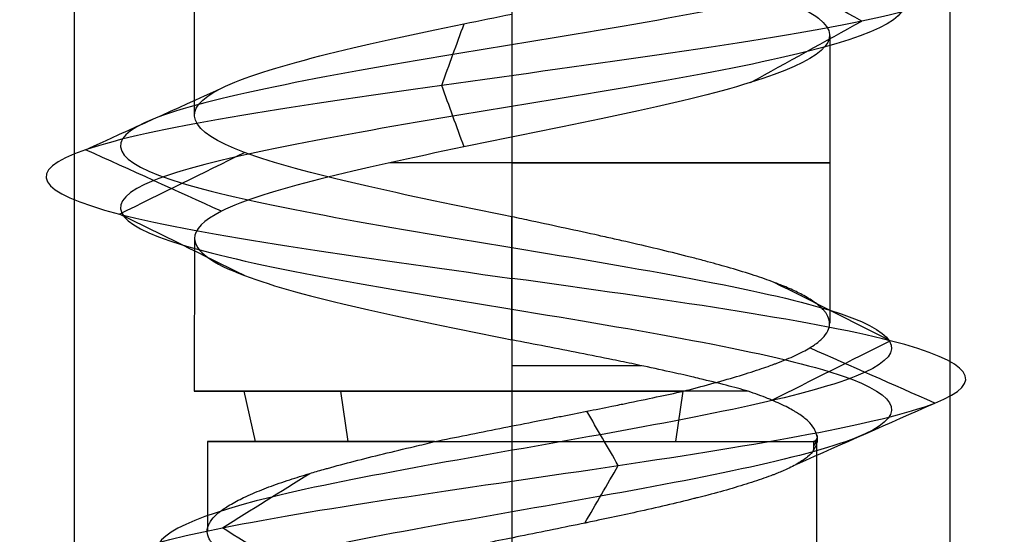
# Model space of a CAD drawing. Header units: millimetres. Extents: x -206 to 214, y -182 to 189.
# Tile 632 of 656: x 177.38 to 183, y 90.55 to 93.49. Entities that reach past the tile are written whole.
import ezdxf

# ---------------------------------------------------------------- set-up
doc = ezdxf.new("R2010")
doc.units = ezdxf.units.MM
doc.layers.add('Default', color=7, linetype='Continuous', true_color=0x000000)

msp = doc.modelspace()

# ---------------------------------------------------------------- linework, layer by layer
at = {"layer": 'Default', "color": 9, "true_color": 0xbebcba}
for p, q in [((178.3728, 94.5571, 824.5033), (178.3728, 92.9417, 824.5033)), ((182.0046, 93.3965, 824.5033), (182.0046, 91.7537, 824.5033)), ((180.1887, 92.8161, 822.6874), (180.1887, 91.3651, 822.6874)), ((178.3754, 92.2377, 824.5033), (178.3728, 91.3651, 824.5033)), ((178.7232, 91.0767, 825.4388), (178.6581, 91.3651, 825.4804)), ((179.2532, 91.0767, 823.0378), (179.2116, 91.3651, 822.9727)), ((181.1242, 91.0767, 825.9688), (181.1658, 91.3651, 826.0339)), ((178.4501, 91.0767, 824.5033), (178.4501, 90.5675, 824.5033)), ((181.9273, 91.0767, 824.5033), (181.9273, 89.3481, 824.5033))]:
    msp.add_line(p, q, dxfattribs=at)
at = {"layer": 'Default', "color": 9, "true_color": 0xbebcba, "extrusion": (0, 1, 0)}
for centre, radius, start, end in [((-180.1887, 824.5033, 92.6707), 1.8159, 90, 292.5675), ((-180.1887, 824.5033, 91.5117), 1.8159, 90, 113.9941), ((-180.1887, 824.5033, 91.0767), 1.7386, 284.7204, 90), ((-180.1887, 824.5033, 91.0767), 1.7386, 90, 187.7322)]:
    msp.add_arc(centre, radius, start, end, dxfattribs=at)
at = {"layer": 'Default', "color": 9, "true_color": 0xbebcba, "extrusion": (0, -1, 0)}
for start, end in [(90, 180), (180, 302.6267), (42.0449, 90)]:
    msp.add_arc((180.1887, 824.5033, -91.3651), 1.8159, start, end, dxfattribs=at)
at = {"layer": 'Default', "color": 9, "true_color": 0xbebcba}
for points, degree in [([(180.1887, 130.4364, 822.2637), (179.4445, 130.3138, 822.2637), (177.9689, 130.0686, 823.064), (177.774, 129.7008, 825.5906), (179.7911, 129.333, 827.1191), (182.1693, 128.9653, 826.2586), (182.7382, 128.5975, 823.7925), (180.9759, 128.2297, 821.9767), (178.4944, 127.8619, 822.4702), (177.5614, 127.4941, 824.8223), (179.0301, 127.1263, 826.8828), (181.5578, 126.7586, 826.7682), (182.834, 126.3908, 824.5832), (181.6921, 126.023, 822.3253), (179.1759, 125.6552, 822.0582), (177.5855, 125.2874, 824.0263), (178.3747, 124.9196, 826.4303), (180.822, 124.5519, 827.0729), (182.6904, 124.1841, 825.3666), (182.272, 123.8163, 822.8711), (179.9492, 123.4485, 821.8676), (177.8453, 123.0807, 823.2734), (177.8835, 122.7129, 825.8034), (180.0289, 122.3451, 827.145), (182.3203, 121.9774, 826.0718), (182.6632, 121.6096, 823.5648), (180.7441, 121.2418, 821.9157), (178.3173, 120.874, 822.6319), (177.6011, 120.5062, 825.0588), (179.2502, 120.1384, 826.9779), (181.7572, 119.7707, 826.635), (182.8304, 119.4029, 824.3435), (181.4888, 119.0351, 822.1981), (178.9588, 118.6673, 822.1599), (177.553, 118.2995, 824.2638), (178.5565, 117.9317, 826.5866), (181.052, 117.5639, 827.0051), (182.7583, 117.1962, 825.1367), (182.1157, 116.8284, 822.6893), (179.7116, 116.4606, 821.9001), (177.7436, 116.0928, 823.4905), (178.0106, 115.725, 826.0067), (180.2686, 115.3572, 827.1486), (182.4535, 114.9895, 825.8725), (182.5681, 114.6217, 823.3447), (180.5077, 114.2539, 821.8761), (178.1556, 113.8861, 822.809), (177.662, 113.5183, 825.2907), (179.478, 113.1505, 827.0526), (181.9437, 112.7828, 826.4843), (182.8051, 112.415, 824.1051), (181.2748, 112.0472, 822.0899), (178.7517, 111.6794, 822.2808), (177.5421, 111.3116, 824.5033), (178.7517, 110.9438, 826.7258), (181.2748, 110.576, 826.9167), (182.8051, 110.2083, 824.9015), (181.9437, 109.8405, 822.5224), (179.478, 109.4727, 821.954), (177.662, 109.1049, 823.716), (178.1556, 108.7371, 826.1976), (180.5077, 108.3693, 827.1305), (182.5681, 108.0016, 825.6619), (182.4535, 107.6338, 823.1342), (180.2686, 107.266, 821.858), (178.0106, 106.8982, 822.9999), (177.7436, 106.5304, 825.5161), (179.7116, 106.1626, 827.1065), (182.1157, 105.7949, 826.3173), (182.7583, 105.4271, 823.8699), (181.052, 105.0593, 822.0015), (178.5565, 104.6915, 822.42), (177.553, 104.3237, 824.7428), (178.9588, 103.9559, 826.8467), (181.4888, 103.5881, 826.8085), (182.8304, 103.2204, 824.6631), (181.7572, 102.8526, 822.3717), (179.2502, 102.4848, 822.0288), (177.6011, 102.117, 823.9478), (178.3173, 101.7492, 826.3747), (180.7441, 101.3814, 827.0909), (182.6632, 101.0137, 825.4418), (182.3203, 100.6459, 822.9348), (180.0289, 100.2781, 821.8616), (177.8835, 99.9103, 823.2032), (177.8453, 99.5425, 825.7332), (179.9492, 99.1747, 827.139), (182.272, 98.807, 826.1355), (182.6904, 98.4392, 823.64), (180.822, 98.0714, 821.9337), (178.3747, 97.7036, 822.5763), (177.5855, 97.3358, 824.9804), (179.1759, 96.968, 826.9484), (181.6921, 96.6002, 826.6814), (182.834, 96.2325, 824.4234), (181.5578, 95.8647, 822.2385), (179.0301, 95.4969, 822.1239), (177.5614, 95.1291, 824.1843), (178.4944, 94.7613, 826.5364), (180.9759, 94.3935, 827.0299), (182.7382, 94.0258, 825.2141), (182.1693, 93.658, 822.748), (179.7911, 93.2902, 821.8875), (177.774, 92.9224, 823.416), (177.9689, 92.5546, 825.9426), (179.4445, 92.3094, 826.743), (180.1887, 92.1868, 826.743)], 3), ([(180.1887, 130.2598, 821.8374), (179.3028, 130.1373, 821.8374), (177.5464, 129.8921, 822.7901), (177.3145, 129.5243, 825.7975), (179.7155, 129.1565, 827.617), (182.5462, 128.7887, 826.5926), (183.2234, 128.4209, 823.6572), (181.1258, 128.0531, 821.4958), (178.1719, 127.6854, 822.0833), (177.0614, 127.3176, 824.883), (178.8096, 126.9498, 827.3356), (181.8184, 126.582, 827.1992), (183.3374, 126.2142, 824.5984), (181.9782, 125.8464, 821.9108), (178.9832, 125.4787, 821.5929), (177.0901, 125.1109, 823.9355), (178.0295, 124.7431, 826.7971), (180.9426, 124.3753, 827.562), (183.1666, 124.0075, 825.5309), (182.6685, 123.6397, 822.5605), (179.9036, 123.2719, 821.366), (177.3993, 122.9042, 823.0393), (177.4448, 122.5364, 826.0509), (179.9985, 122.1686, 827.6477), (182.726, 121.8008, 826.3703), (183.1342, 121.433, 823.3862), (180.8498, 121.0652, 821.4233), (177.9612, 120.6975, 822.2758), (177.1087, 120.3297, 825.1645), (179.0716, 119.9619, 827.4488), (182.0557, 119.5941, 827.0406), (183.3331, 119.2263, 824.3131), (181.7362, 118.8585, 821.7594), (178.7247, 118.4908, 821.7139), (177.0514, 118.123, 824.2182), (178.2459, 117.7552, 826.9831), (181.2163, 117.3874, 827.4812), (183.2473, 117.0196, 825.2572), (182.4825, 116.6518, 822.3441), (179.6208, 116.284, 821.4047), (177.2783, 115.9163, 823.2978), (177.5961, 115.5485, 826.2928), (180.2838, 115.1807, 827.6521), (182.8846, 114.8129, 826.133), (183.021, 114.4451, 823.1243), (180.5684, 114.0773, 821.3761), (177.7687, 113.7096, 822.4865), (177.1811, 113.3418, 825.4405), (179.3428, 112.974, 827.5378), (182.2776, 112.6062, 826.8613), (183.303, 112.2384, 824.0293), (181.4816, 111.8706, 821.6306), (178.4783, 111.5029, 821.8579), (177.0385, 111.1351, 824.5033), (178.4783, 110.7673, 827.1487), (181.4816, 110.3995, 827.376), (183.303, 110.0317, 824.9773), (182.2776, 109.6639, 822.1454), (179.3428, 109.2961, 821.4688), (177.1811, 108.9284, 823.5661), (177.7687, 108.5606, 826.5201), (180.5684, 108.1928, 827.6305), (183.021, 107.825, 825.8824), (182.8846, 107.4572, 822.8736), (180.2838, 107.0894, 821.3546), (177.5961, 106.7217, 822.7138), (177.2783, 106.3539, 825.7088), (179.6208, 105.9861, 827.6019), (182.4825, 105.6183, 826.6625), (183.2473, 105.2505, 823.7494), (181.2163, 104.8827, 821.5254), (178.2459, 104.5149, 822.0235), (177.0514, 104.1472, 824.7884), (178.7247, 103.7794, 827.2927), (181.7362, 103.4116, 827.2472), (183.3331, 103.0438, 824.6935), (182.0557, 102.676, 821.966), (179.0716, 102.3082, 821.5578), (177.1087, 101.9405, 823.8421), (177.9612, 101.5727, 826.7308), (180.8498, 101.2049, 827.5833), (183.1342, 100.8371, 825.6204), (182.726, 100.4693, 822.6363), (179.9985, 100.1015, 821.3589), (177.4448, 99.7338, 822.9558), (177.3993, 99.366, 825.9673), (179.9036, 98.9982, 827.6406), (182.6685, 98.6304, 826.4461), (183.1666, 98.2626, 823.4757), (180.9426, 97.8948, 821.4447), (178.0295, 97.527, 822.2095), (177.0901, 97.1593, 825.0711), (178.9832, 96.7915, 827.4137), (181.9782, 96.4237, 827.0959), (183.3374, 96.0559, 824.4082), (181.8184, 95.6881, 821.8074), (178.8096, 95.3203, 821.671), (177.0614, 94.9526, 824.1236), (178.1719, 94.5848, 826.9233), (181.1258, 94.217, 827.5108), (183.2234, 93.8492, 825.3494), (182.5462, 93.4814, 822.414), (179.7155, 93.1136, 821.3896), (177.3145, 92.7459, 823.2091), (177.5464, 92.3781, 826.2165), (179.3028, 92.1329, 827.1692), (180.1887, 92.0103, 827.1692)], 3), ([(180.1887, 130.0833, 822.2637), (179.4445, 129.9607, 822.2637), (177.9689, 129.7155, 823.064), (177.774, 129.3477, 825.5906), (179.7911, 128.9799, 827.1191), (182.1693, 128.6122, 826.2585), (182.7381, 128.2444, 823.7925), (180.9759, 127.8766, 821.9767), (178.4944, 127.5088, 822.4702), (177.5614, 127.141, 824.8223), (179.0301, 126.7732, 826.8827), (181.5578, 126.4054, 826.7681), (182.834, 126.0377, 824.5832), (181.6921, 125.6699, 822.3253), (179.1759, 125.3021, 822.0583), (177.5855, 124.9343, 824.0263), (178.3747, 124.5665, 826.4303), (180.822, 124.1987, 827.0729), (182.6904, 123.831, 825.3666), (182.272, 123.4632, 822.8712), (179.9492, 123.0954, 821.8677), (177.8453, 122.7276, 823.2734), (177.8835, 122.3598, 825.8034), (180.0289, 121.992, 827.145), (182.3203, 121.6243, 826.0718), (182.6632, 121.2565, 823.5648), (180.7441, 120.8887, 821.9157), (178.3173, 120.5209, 822.6319), (177.6011, 120.1531, 825.0588), (179.2502, 119.7853, 826.9778), (181.7572, 119.4175, 826.6349), (182.8303, 119.0498, 824.3435), (181.4888, 118.682, 822.1982), (178.9588, 118.3142, 822.1599), (177.553, 117.9464, 824.2638), (178.5565, 117.5786, 826.5866), (181.052, 117.2108, 827.005), (182.7583, 116.8431, 825.1367), (182.1157, 116.4753, 822.6893), (179.7116, 116.1075, 821.9002), (177.7436, 115.7397, 823.4905), (178.0107, 115.3719, 826.0067), (180.2686, 115.0041, 827.1486), (182.4535, 114.6363, 825.8724), (182.5681, 114.2686, 823.3448), (180.5077, 113.9008, 821.8761), (178.1556, 113.533, 822.809), (177.662, 113.1652, 825.2906), (179.478, 112.7974, 827.0526), (181.9436, 112.4296, 826.4842), (182.805, 112.0619, 824.1051), (181.2748, 111.6941, 822.09), (178.7518, 111.3263, 822.2809), (177.5422, 110.9585, 824.5033), (178.7518, 110.5907, 826.7257), (181.2748, 110.2229, 826.9166), (182.805, 109.8552, 824.9015), (181.9436, 109.4874, 822.5224), (179.478, 109.1196, 821.954), (177.662, 108.7518, 823.716), (178.1556, 108.384, 826.1976), (180.5077, 108.0162, 827.1305), (182.5681, 107.6484, 825.6619), (182.4535, 107.2807, 823.1342), (180.2686, 106.9129, 821.858), (178.0107, 106.5451, 822.9999), (177.7436, 106.1773, 825.5161), (179.7116, 105.8095, 827.1065), (182.1157, 105.4417, 826.3173), (182.7583, 105.074, 823.87), (181.052, 104.7062, 822.0016), (178.5565, 104.3384, 822.42), (177.553, 103.9706, 824.7428), (178.9588, 103.6028, 826.8467), (181.4888, 103.235, 826.8084), (182.8303, 102.8673, 824.6631), (181.7572, 102.4995, 822.3717), (179.2502, 102.1317, 822.0288), (177.6011, 101.7639, 823.9479), (178.3173, 101.3961, 826.3747), (180.7441, 101.0283, 827.0909), (182.6632, 100.6605, 825.4418), (182.3203, 100.2928, 822.9348), (180.0289, 99.925, 821.8616), (177.8835, 99.5572, 823.2032), (177.8453, 99.1894, 825.7332), (179.9492, 98.8216, 827.1389), (182.272, 98.4538, 826.1355), (182.6904, 98.0861, 823.64), (180.822, 97.7183, 821.9337), (178.3747, 97.3505, 822.5763), (177.5855, 96.9827, 824.9803), (179.1759, 96.6149, 826.9484), (181.6921, 96.2471, 826.6813), (182.834, 95.8794, 824.4234), (181.5578, 95.5116, 822.2385), (179.0301, 95.1438, 822.1239), (177.5614, 94.776, 824.1843), (178.4944, 94.4082, 826.5364), (180.9759, 94.0404, 827.0299), (182.7381, 93.6726, 825.2141), (182.1693, 93.3049, 822.7481), (179.7911, 92.9371, 821.8875), (177.774, 92.5693, 823.416), (177.9689, 92.2015, 825.9426), (179.4445, 91.9563, 826.7429), (180.1887, 91.8337, 826.7429)], 3), ([(180.1887, 93.9764, 826.3192), (180.1887, 93.1694, 826.3192), (180.1887, 92.3624, 826.3192)], 2), ([(182.1873, 93.4814, 822.7325), (181.9751, 93.5987, 822.9205), (181.7628, 93.7159, 823.1086), (181.5506, 93.8332, 823.2966)], 3), ([(179.7871, 93.1136, 821.8636), (179.8298, 93.2309, 822.144), (179.8724, 93.3482, 822.4243), (179.9151, 93.4655, 822.7047)], 3), ([(181.5505, 93.1296, 823.2967), (181.7628, 93.2469, 823.1086), (181.975, 93.3641, 822.9206), (182.1873, 93.4814, 822.7325)], 3), ([(177.7533, 92.7459, 823.4071), (178.012, 92.8632, 823.5235), (178.2707, 92.9805, 823.64), (178.5295, 93.0978, 823.7565)], 3), ([(179.9151, 92.7617, 822.7048), (179.8724, 92.879, 822.4244), (179.8298, 92.9963, 822.144), (179.7871, 93.1136, 821.8636)], 3), ([(178.5295, 92.3939, 823.7565), (178.2708, 92.5112, 823.64), (178.012, 92.6285, 823.5236), (177.7533, 92.7459, 823.4071)], 3), ([(177.9469, 92.3781, 825.9535), (178.1851, 92.4954, 825.7994), (178.4233, 92.6127, 825.6453), (178.6615, 92.7301, 825.4912)], 3), ([(178.6615, 92.0261, 825.4912), (178.4233, 92.1434, 825.6453), (178.1851, 92.2607, 825.7994), (177.9469, 92.3781, 825.9535)], 3), ([(180.1887, 92.0103, 827.1692), (180.1887, 92.1863, 826.7442), (180.1887, 92.3624, 826.3192)], 2), ([(180.1887, 87.374, 826.5999), (179.5131, 87.4929, 826.6145), (178.1395, 87.7306, 825.9399), (177.7924, 88.0873, 823.6125), (179.5491, 88.4439, 821.9766), (181.9384, 88.8005, 822.5027), (182.8801, 89.1572, 824.8132), (181.4862, 89.5138, 826.9396), (178.897, 89.8704, 827.0005), (177.3487, 90.2271, 824.8651), (178.2441, 90.5837, 822.3331), (180.8814, 90.9404, 821.6205), (183.0044, 91.297, 823.4173), (182.7203, 91.6536, 826.2331), (181.0477, 91.8914, 827.1546), (180.1887, 92.0103, 827.1692)], 3), ([(180.1887, 91.6582, 826.3192), (180.1887, 91.8342, 826.7442), (180.1887, 92.0103, 827.1692)], 2), ([(182.3495, 91.6536, 825.9941), (182.128, 91.7649, 825.8413), (181.9066, 91.8762, 825.6885), (181.6852, 91.9875, 825.5357)], 3), ([(180.1887, 91.6582, 826.3192), (180.1887, 91.5117, 826.3192), (180.1887, 91.3651, 826.3192)], 2), ([(181.6727, 91.3135, 825.5271), (181.8983, 91.4269, 825.6828), (182.1239, 91.5403, 825.8385), (182.3495, 91.6536, 825.9941)], 3), ([(182.6032, 91.297, 823.5871), (182.3653, 91.4022, 823.6774), (182.1273, 91.5075, 823.7676), (181.8894, 91.6127, 823.8579)], 3), ([(181.8186, 90.95, 823.8847), (182.0801, 91.0657, 823.7855), (182.3417, 91.1813, 823.6863), (182.6032, 91.297, 823.5871)], 3), ([(180.7957, 90.9404, 822.0388), (180.7358, 91.044, 822.282), (180.6758, 91.1476, 822.5252), (180.6159, 91.2512, 822.7684)], 3), ([(181.9115, 91.0289, 824.2694), (181.9332, 91.0583, 824.4062), (181.9388, 91.0877, 824.5462), (181.9286, 91.1172, 824.6857)], 3), ([(180.1887, 91.0767, 826.2419), (180.1887, 90.5175, 826.2419), (180.1887, 89.9583, 826.2419)], 2), ([(181.9325, 91.097, 824.4767), (181.9296, 91.0822, 824.4072), (181.9226, 91.0675, 824.3379), (181.9115, 91.0528, 824.2694)], 3), ([(181.9115, 91.0767, 824.2694), (181.9115, 91.0608, 824.2694), (181.9115, 91.0448, 824.2694), (181.9115, 91.0289, 824.2694)], 3), ([(181.9325, 91.097, 824.4767), (181.9325, 91.089, 824.4767), (181.9325, 91.081, 824.4767), (181.9325, 91.073, 824.4767)], 3), ([(180.6048, 90.6105, 822.8132), (180.6685, 90.7204, 822.5551), (180.7321, 90.8304, 822.2969), (180.7957, 90.9404, 822.0388)], 3), ([(178.5344, 90.5837, 822.6364), (178.7008, 90.6875, 822.8242), (178.8672, 90.7913, 823.012), (179.0336, 90.8951, 823.1998)], 3), ([(179.0346, 90.2717, 823.201), (178.8679, 90.3757, 823.0128), (178.7011, 90.4797, 822.8246), (178.5344, 90.5837, 822.6364)], 3)]:
    msp.add_open_spline(points, degree=degree, dxfattribs=at)
at = {"layer": 'Default'}
for points in [[(177.6887, 125.5307, 824.5033), (177.6887, 103.0307, 824.5033), (177.6887, 80.5307, 824.5033)], [(180.1887, 125.5307, 827.0033), (180.1887, 103.0307, 827.0033), (180.1887, 80.5307, 827.0033)], [(180.1887, 125.5307, 822.0033), (180.1887, 103.0307, 822.0033), (180.1887, 80.5307, 822.0033)], [(182.6887, 125.5307, 824.5033), (182.6887, 103.0307, 824.5033), (182.6887, 80.5307, 824.5033)]]:
    msp.add_open_spline(points, degree=2, dxfattribs=at)
at = {"layer": 'Default', "color": 9, "true_color": 0xbebcba}
for points, knots in [([(180.1887, 93.9764, 826.3192), (180.3718, 93.9392, 826.3206), (181.1575, 93.7795, 826.211), (182.2546, 93.4971, 825.0806), (181.7936, 93.1293, 823.0809), (179.8656, 92.7616, 822.383), (178.5442, 92.4644, 823.3843), (178.3742, 92.2897, 824.2462), (178.3754, 92.2377, 824.5033)], [-16.739226, -16.739226, -16.739226, -16.739226, -15.934456, -13.278713, -10.622971, -7.967228, -5.311485, -4.184629, -4.184629, -4.184629, -4.184629]), ([(180.1887, 92.3624, 826.3192), (179.5852, 92.485, 826.3193), (178.9869, 92.6076, 825.9949), (178.6614, 92.7301, 825.4913), (178.3359, 92.8527, 824.9877), (178.2831, 92.9753, 824.3049), (178.5293, 93.0979, 823.757), (178.7755, 93.2205, 823.2091), (179.3206, 93.3431, 822.796), (179.9144, 93.4657, 822.7058), (180.005, 93.4844, 822.6921), (180.0968, 93.5031, 822.6858), (180.1887, 93.5218, 822.6867)], [-15.63889, -15.63889, -15.63889, -15.63889, -13.154993, -13.154993, -13.154993, -10.669229, -10.669229, -10.669229, -8.183317, -8.183317, -8.183317, -7.804039, -7.804039, -7.804039, -7.804039]), ([(181.1677, 91.3651, 822.974), (181.2217, 91.3793, 823.0105), (181.2741, 91.393, 823.0485), (181.3243, 91.4068, 823.0889), (181.3756, 91.4208, 823.1302), (181.4248, 91.4348, 823.1741), (181.4714, 91.4488, 823.2204), (181.517, 91.4624, 823.2657), (181.5603, 91.4761, 823.3131), (181.601, 91.4898, 823.3628), (181.6183, 91.4956, 823.3838), (181.6351, 91.5014, 823.4053), (181.6515, 91.5072, 823.4271), (181.6626, 91.5112, 823.442), (181.6736, 91.5152, 823.457), (181.6843, 91.5191, 823.4722), (181.6903, 91.5214, 823.4808), (181.6962, 91.5236, 823.4894), (181.702, 91.5258, 823.498), (181.7403, 91.5404, 823.5544), (181.7752, 91.5549, 823.6128), (181.8065, 91.5694, 823.6728), (181.8378, 91.584, 823.7329), (181.8656, 91.5985, 823.7947), (181.8895, 91.613, 823.858), (181.9122, 91.6267, 823.9181), (181.9315, 91.6405, 823.9795), (181.9473, 91.6543, 824.042), (181.9537, 91.6598, 824.0671), (181.9595, 91.6653, 824.0923), (181.9648, 91.6709, 824.1177), (181.9672, 91.6735, 824.1295), (181.9695, 91.676, 824.1412), (181.9717, 91.6786, 824.153), (181.9835, 91.6923, 824.2162), (181.9918, 91.706, 824.2798), (181.9969, 91.7196, 824.3437), (182.002, 91.7336, 824.409), (182.0037, 91.7475, 824.4745), (182.0021, 91.7614, 824.54), (182.0004, 91.7755, 824.6059), (181.9953, 91.7895, 824.6717), (181.9868, 91.8035, 824.7372), (181.9839, 91.8084, 824.7598), (181.9806, 91.8132, 824.7824), (181.9768, 91.8181, 824.8049), (181.9745, 91.8211, 824.8187), (181.9721, 91.824, 824.8324), (181.9695, 91.827, 824.8461), (181.9678, 91.8289, 824.8549), (181.9661, 91.8308, 824.8636), (181.9644, 91.8327, 824.8722), (181.9512, 91.8467, 824.937), (181.9347, 91.8608, 825.0009), (181.9149, 91.8748, 825.0635), (181.8951, 91.8888, 825.126), (181.8721, 91.9027, 825.1873), (181.8459, 91.9167, 825.2471), (181.8238, 91.9285, 825.2976), (181.7993, 91.9403, 825.347), (181.7726, 91.9521, 825.3952), (181.7592, 91.958, 825.4193), (181.7452, 91.964, 825.443), (181.7307, 91.9699, 825.4665), (181.7205, 91.974, 825.4828), (181.7101, 91.9781, 825.499), (181.6994, 91.9823, 825.5149), (181.6947, 91.9841, 825.5219), (181.69, 91.9859, 825.5288), (181.6853, 91.9876, 825.5357), (181.6501, 92.0009, 825.5866), (181.6122, 92.0142, 825.6354), (181.5718, 92.0274, 825.682), (181.5293, 92.0413, 825.7312), (181.484, 92.0552, 825.7779), (181.4362, 92.0692, 825.8222), (181.3945, 92.0813, 825.8609), (181.3508, 92.0935, 825.8977), (181.3055, 92.1057, 825.9325), (181.2817, 92.1121, 825.9508), (181.2574, 92.1185, 825.9685), (181.2327, 92.1249, 825.9856), (181.221, 92.128, 825.9938), (181.2091, 92.1311, 826.0018), (181.1971, 92.1341, 826.0097), (181.1873, 92.1366, 826.0162), (181.1775, 92.1391, 826.0225), (181.1676, 92.1416, 826.0288), (181.1123, 92.1556, 826.0639), (181.0552, 92.1695, 826.0961), (180.9966, 92.1835, 826.1252), (180.9377, 92.1975, 826.1545), (180.8773, 92.2115, 826.1808), (180.8156, 92.2255, 826.2038), (180.788, 92.2318, 826.2141), (180.7601, 92.2381, 826.2238), (180.7319, 92.2444, 826.2328), (180.7163, 92.2479, 826.2378), (180.7006, 92.2514, 826.2426), (180.6849, 92.2549, 826.2472), (180.6218, 92.2689, 826.2656), (180.5578, 92.2829, 826.2806), (180.4933, 92.2969, 826.2921), (180.4299, 92.3107, 826.3033), (180.3659, 92.3244, 826.3112), (180.3017, 92.3382, 826.3154), (180.2641, 92.3463, 826.3179), (180.2264, 92.3543, 826.3192), (180.1887, 92.3624, 826.3192)], [-6.181307, -6.181307, -6.181307, -6.181307, -5.924028, -5.924028, -5.924028, -5.662736, -5.662736, -5.662736, -5.407884, -5.407884, -5.407884, -5.299659, -5.299659, -5.299659, -5.225807, -5.225807, -5.225807, -5.184377, -5.184377, -5.184377, -4.914555, -4.914555, -4.914555, -4.645658, -4.645658, -4.645658, -4.390152, -4.390152, -4.390152, -4.287338, -4.287338, -4.287338, -4.239657, -4.239657, -4.239657, -3.984911, -3.984911, -3.984911, -3.724871, -3.724871, -3.724871, -3.463029, -3.463029, -3.463029, -3.372455, -3.372455, -3.372455, -3.317001, -3.317001, -3.317001, -3.281809, -3.281809, -3.281809, -3.020125, -3.020125, -3.020125, -2.760403, -2.760403, -2.760403, -2.541529, -2.541529, -2.541529, -2.43206, -2.43206, -2.43206, -2.355698, -2.355698, -2.355698, -2.32245, -2.32245, -2.32245, -2.077141, -2.077141, -2.077141, -1.818817, -1.818817, -1.818817, -1.592223, -1.592223, -1.592223, -1.473045, -1.473045, -1.473045, -1.416164, -1.416164, -1.416164, -1.369629, -1.369629, -1.369629, -1.109637, -1.109637, -1.109637, -0.848334, -0.848334, -0.848334, -0.731118, -0.731118, -0.731118, -0.666047, -0.666047, -0.666047, -0.405323, -0.405323, -0.405323, -0.149658, -0.149658, -0.149658, 0, 0, 0, 0]), ([(178.3754, 92.2377, 824.5033), (178.377, 92.1671, 824.8521), (178.6425, 91.974, 825.8081), (179.5852, 91.7808, 826.3193), (180.1887, 91.6582, 826.3192)], [-4.184629, -4.184629, -4.184629, -4.184629, -2.655743, 0, 0, 0, 0]), ([(180.1887, 92.1863, 826.7442), (180.9107, 92.0674, 826.7296), (182.3115, 91.8297, 825.9505), (182.5392, 91.473, 823.5937), (180.7625, 91.1164, 822.1033), (178.5737, 90.7598, 822.7053), (177.8423, 90.4031, 824.8051), (179.1281, 90.0465, 826.5603), (181.2552, 89.6898, 826.4994), (182.3865, 89.3332, 824.7533), (181.6087, 88.9766, 822.8749), (179.668, 88.6199, 822.4593), (178.5149, 88.3284, 823.5463), (178.4302, 88.1557, 824.3796), (178.4567, 88.1019, 824.6327)], [0, 0, 0, 0, 0.966644, 1.933288, 2.899932, 3.866576, 4.833219, 5.799863, 6.766507, 7.733151, 8.699795, 9.666439, 10.633083, 11.070576, 11.070576, 11.070576, 11.070576]), ([(180.1887, 91.8342, 826.7442), (180.9107, 91.7154, 826.7296), (182.3115, 91.4776, 825.9505), (182.5392, 91.121, 823.5937), (180.7625, 90.7643, 822.1033), (178.5737, 90.4077, 822.7053), (177.8423, 90.051, 824.8051), (179.1281, 89.6944, 826.5603), (181.2552, 89.3378, 826.4994), (182.3865, 88.9811, 824.7533), (181.6087, 88.6245, 822.8749), (179.668, 88.2679, 822.4593), (178.5101, 87.9751, 823.5508), (178.429, 87.8012, 824.3913), (178.4585, 87.7462, 824.6498)], [0, 0, 0, 0, 0.966644, 1.933288, 2.899932, 3.866576, 4.833219, 5.799863, 6.766507, 7.733151, 8.699795, 9.666439, 10.633083, 11.080428, 11.080428, 11.080428, 11.080428]), ([(181.5372, 91.3651, 825.7194), (181.4977, 91.3765, 825.7627), (181.4559, 91.3878, 825.8039), (181.4123, 91.3991, 825.843), (181.3643, 91.4116, 825.886), (181.3139, 91.4241, 825.9266), (181.2615, 91.4366, 825.9645), (181.2463, 91.4402, 825.9754), (181.231, 91.4438, 825.9862), (181.2155, 91.4474, 825.9967), (181.1749, 91.4569, 826.0243), (181.1331, 91.4663, 826.0503), (181.0905, 91.4758, 826.0746), (181.0349, 91.4881, 826.1063), (180.9777, 91.5005, 826.1352), (180.9191, 91.5128, 826.1612), (180.9087, 91.515, 826.1658), (180.8983, 91.5172, 826.1703), (180.8878, 91.5194, 826.1747), (180.847, 91.5279, 826.192), (180.8056, 91.5365, 826.2077), (180.7638, 91.545, 826.222), (180.7015, 91.5577, 826.2432), (180.6383, 91.5704, 826.2611), (180.5743, 91.583, 826.2756), (180.5106, 91.5957, 826.29), (180.4461, 91.6083, 826.3009), (180.3812, 91.6209, 826.3082), (180.3174, 91.6333, 826.3155), (180.2532, 91.6457, 826.3192), (180.1887, 91.6582, 826.3192)], [0, 0, 0, 0, 0.2318, 0.2318, 0.2318, 0.487226, 0.487226, 0.487226, 0.561205, 0.561205, 0.561205, 0.755525, 0.755525, 0.755525, 1.008771, 1.008771, 1.008771, 1.053676, 1.053676, 1.053676, 1.228722, 1.228722, 1.228722, 1.488518, 1.488518, 1.488518, 1.746878, 1.746878, 1.746878, 2.001329, 2.001329, 2.001329, 2.001329]), ([(179.7469, 91.0767, 822.8218), (179.8078, 91.0895, 822.8027), (179.8685, 91.102, 822.7867), (179.9299, 91.1144, 822.7739), (179.9923, 91.1271, 822.7608), (180.0553, 91.1397, 822.7511), (180.1186, 91.1523, 822.7447), (180.1815, 91.1647, 822.7383), (180.2446, 91.1772, 822.7353), (180.3077, 91.1896, 822.7357), (180.3336, 91.1947, 822.7359), (180.3594, 91.1998, 822.7367), (180.3853, 91.2049, 822.738), (180.4009, 91.208, 822.7388), (180.4165, 91.2111, 822.7398), (180.4321, 91.2141, 822.741), (180.4444, 91.2166, 822.742), (180.4567, 91.219, 822.7431), (180.4689, 91.2214, 822.7444), (180.5184, 91.2312, 822.7494), (180.5676, 91.2409, 822.7565), (180.6163, 91.2506, 822.7659), (180.6645, 91.2602, 822.7752), (180.7122, 91.2698, 822.7867), (180.7595, 91.2793, 822.8002), (180.7743, 91.2823, 822.8044), (180.7891, 91.2853, 822.8088), (180.8038, 91.2883, 822.8135), (180.8152, 91.2907, 822.8171), (180.8266, 91.293, 822.8208), (180.8379, 91.2953, 822.8246), (180.898, 91.3076, 822.8449), (180.9571, 91.3199, 822.8685), (181.0148, 91.3321, 822.8952), (181.0664, 91.343, 822.919), (181.1169, 91.3539, 822.9452), (181.1677, 91.3651, 822.974)], [-1.942116, -1.942116, -1.942116, -1.942116, -1.692357, -1.692357, -1.692357, -1.440121, -1.440121, -1.440121, -1.190179, -1.190179, -1.190179, -1.087809, -1.087809, -1.087809, -1.025997, -1.025997, -1.025997, -0.977145, -0.977145, -0.977145, -0.780579, -0.780579, -0.780579, -0.586428, -0.586428, -0.586428, -0.525408, -0.525408, -0.525408, -0.478054, -0.478054, -0.478054, -0.22688, -0.22688, -0.22688, 0, 0, 0, 0]), ([(181.9286, 91.1172, 824.6857), (181.9258, 91.1288, 824.7376), (181.9212, 91.1402, 824.7885), (181.9145, 91.1516, 824.8391), (181.9061, 91.1658, 824.9021), (181.8944, 91.1799, 824.9647), (181.8795, 91.1939, 825.0264), (181.8646, 91.2081, 825.0885), (181.8464, 91.2222, 825.1497), (181.8249, 91.2363, 825.2098), (181.8211, 91.2387, 825.2203), (181.8173, 91.2412, 825.2308), (181.8133, 91.2437, 825.2413), (181.8086, 91.2466, 825.2537), (181.8038, 91.2495, 825.2661), (181.7988, 91.2525, 825.2784), (181.7879, 91.2588, 825.3052), (181.7764, 91.2652, 825.3317), (181.7642, 91.2716, 825.3579), (181.7371, 91.2857, 825.4163), (181.7068, 91.2998, 825.473), (181.6733, 91.3138, 825.5277), (181.6653, 91.3172, 825.5408), (181.6571, 91.3205, 825.5537), (181.6488, 91.3239, 825.5665), (181.6146, 91.3375, 825.6189), (181.5775, 91.3512, 825.6696), (181.5372, 91.3651, 825.7194)], [0, 0, 0, 0, 0.2043, 0.2043, 0.2043, 0.45721, 0.45721, 0.45721, 0.711007, 0.711007, 0.711007, 0.755498, 0.755498, 0.755498, 0.808326, 0.808326, 0.808326, 0.923243, 0.923243, 0.923243, 1.178741, 1.178741, 1.178741, 1.239432, 1.239432, 1.239432, 1.490427, 1.490427, 1.490427, 1.490427]), ([(181.9115, 91.0767, 824.2694), (181.9137, 91.0781, 824.2832), (181.9158, 91.0795, 824.2971), (181.9177, 91.0808, 824.3109), (181.9262, 91.0869, 824.3727), (181.9314, 91.0929, 824.4348), (181.9332, 91.0989, 824.4971), (181.9351, 91.105, 824.5599), (181.9335, 91.1111, 824.6229), (181.9286, 91.1172, 824.6857)], [0, 0, 0, 0, 0.0546198, 0.0546198, 0.0546198, 0.2977039, 0.2977039, 0.2977039, 0.5432934, 0.5432934, 0.5432934, 0.5432934]), ([(180.1887, 89.9583, 826.2419), (180.1533, 89.9668, 826.2398), (180.1182, 89.9746, 826.2388), (180.0831, 89.9824, 826.2368), (180.0621, 89.9871, 826.2356), (180.0411, 89.9918, 826.234), (180.0201, 89.9965, 826.2321), (180.0106, 89.9986, 826.2312), (180.001, 90.0007, 826.2302), (179.9915, 90.0029, 826.2292), (179.928, 90.0171, 826.2223), (179.865, 90.0313, 826.2121), (179.8029, 90.0454, 826.1985), (179.7411, 90.0595, 826.185), (179.6801, 90.0736, 826.1682), (179.6202, 90.0877, 826.1481), (179.5619, 90.1015, 826.1284), (179.5046, 90.1153, 826.1056), (179.4487, 90.1291, 826.0795), (179.4255, 90.1348, 826.0687), (179.4025, 90.1405, 826.0573), (179.3797, 90.1463, 826.0454), (179.3713, 90.1484, 826.0409), (179.3629, 90.1505, 826.0364), (179.3545, 90.1527, 826.0318), (179.302, 90.1661, 826.0031), (179.2513, 90.1794, 825.9714), (179.2024, 90.1927, 825.9372), (179.1511, 90.2067, 825.9013), (179.1019, 90.2206, 825.8626), (179.0548, 90.2345, 825.8213), (179.007, 90.2487, 825.7795), (178.9615, 90.2628, 825.735), (178.9183, 90.2769, 825.6881), (178.8999, 90.283, 825.6681), (178.8819, 90.289, 825.6477), (178.8643, 90.2951, 825.6269), (178.8561, 90.2979, 825.617), (178.848, 90.3008, 825.6071), (178.8399, 90.3036, 825.5972), (178.8323, 90.3063, 825.5877), (178.8248, 90.309, 825.5782), (178.8174, 90.3117, 825.5686), (178.7786, 90.3257, 825.5185), (178.7425, 90.3398, 825.4664), (178.7093, 90.3538, 825.4128), (178.6757, 90.3679, 825.3586), (178.6451, 90.382, 825.3028), (178.6175, 90.3962, 825.2455), (178.5903, 90.4101, 825.189), (178.566, 90.4241, 825.1311), (178.545, 90.438, 825.072), (178.5387, 90.4422, 825.0543), (178.5327, 90.4464, 825.0365), (178.5269, 90.4506, 825.0185), (178.5229, 90.4536, 825.006), (178.519, 90.4565, 824.9933), (178.5153, 90.4595, 824.9807), (178.5126, 90.4616, 824.9713), (178.5099, 90.4638, 824.962), (178.5073, 90.466, 824.9526), (178.4905, 90.4801, 824.8915), (178.4771, 90.4943, 824.8296), (178.4674, 90.5084, 824.7673), (178.4647, 90.5124, 824.7494), (178.4622, 90.5164, 824.7315), (178.46, 90.5205, 824.7135), (178.4527, 90.5342, 824.6527), (178.4488, 90.5479, 824.5914), (178.4483, 90.5616, 824.5299), (178.4478, 90.5754, 824.4678), (178.4508, 90.5893, 824.4055), (178.4571, 90.6032, 824.3433), (178.4586, 90.6065, 824.3286), (178.4603, 90.6098, 824.3139), (178.4622, 90.6131, 824.2992), (178.4635, 90.6155, 824.2886), (178.465, 90.6178, 824.2781), (178.4665, 90.6202, 824.2675), (178.4755, 90.6341, 824.2055), (178.4878, 90.648, 824.1441), (178.5032, 90.6619, 824.0835), (178.5189, 90.676, 824.0218), (178.5379, 90.6901, 823.961), (178.5599, 90.7042, 823.9013), (178.582, 90.7184, 823.8416), (178.6071, 90.7325, 823.783), (178.6354, 90.7467, 823.7258), (178.6488, 90.7534, 823.6986), (178.6629, 90.7601, 823.6717), (178.6778, 90.7669, 823.6451), (178.6836, 90.7696, 823.6347), (178.6895, 90.7722, 823.6243), (178.6956, 90.7749, 823.6139), (178.7278, 90.7891, 823.5588), (178.7629, 90.8033, 823.5056), (178.8007, 90.8174, 823.4547), (178.838, 90.8314, 823.4044), (178.8779, 90.8454, 823.3562), (178.9204, 90.8593, 823.3105), (178.9563, 90.8711, 823.2719), (178.994, 90.8829, 823.235), (179.0336, 90.8947, 823.2), (179.059, 90.9023, 823.1775), (179.0853, 90.9099, 823.1557), (179.1122, 90.9176, 823.1347), (179.1198, 90.9197, 823.1288), (179.1275, 90.9219, 823.1229), (179.1353, 90.924, 823.1171), (179.1842, 90.9377, 823.0804), (179.2351, 90.9514, 823.0464), (179.2877, 90.965, 823.0153), (179.3415, 90.9789, 822.9834), (179.397, 90.9928, 822.9544), (179.454, 91.0068, 822.9284), (179.5119, 91.0209, 822.9019), (179.5712, 91.0351, 822.8785), (179.6317, 91.0493, 822.8583), (179.6698, 91.0582, 822.8456), (179.7083, 91.0671, 822.8341), (179.7469, 91.0767, 822.8218)], [-6.653449, -6.653449, -6.653449, -6.653449, -6.513058, -6.513058, -6.513058, -6.429349, -6.429349, -6.429349, -6.391313, -6.391313, -6.391313, -6.137733, -6.137733, -6.137733, -5.886174, -5.886174, -5.886174, -5.640958, -5.640958, -5.640958, -5.538896, -5.538896, -5.538896, -5.500902, -5.500902, -5.500902, -5.263064, -5.263064, -5.263064, -5.014072, -5.014072, -5.014072, -4.761019, -4.761019, -4.761019, -4.652772, -4.652772, -4.652772, -4.601784, -4.601784, -4.601784, -4.5536, -4.5536, -4.5536, -4.301916, -4.301916, -4.301916, -4.048844, -4.048844, -4.048844, -3.79923, -3.79923, -3.79923, -3.724416, -3.724416, -3.724416, -3.671869, -3.671869, -3.671869, -3.633196, -3.633196, -3.633196, -3.381521, -3.381521, -3.381521, -3.309576, -3.309576, -3.309576, -3.065413, -3.065413, -3.065413, -2.817494, -2.817494, -2.817494, -2.758607, -2.758607, -2.758607, -2.716171, -2.716171, -2.716171, -2.467194, -2.467194, -2.467194, -2.214079, -2.214079, -2.214079, -1.960596, -1.960596, -1.960596, -1.839775, -1.839775, -1.839775, -1.792091, -1.792091, -1.792091, -1.538864, -1.538864, -1.538864, -1.290075, -1.290075, -1.290075, -1.080262, -1.080262, -1.080262, -0.944641, -0.944641, -0.944641, -0.906214, -0.906214, -0.906214, -0.662832, -0.662832, -0.662832, -0.413887, -0.413887, -0.413887, -0.160345, -0.160345, -0.160345, 0, 0, 0, 0]), ([(181.9115, 91.0289, 824.2694), (181.9036, 91.0159, 824.2032), (181.8916, 91.0026, 824.1382), (181.8759, 90.9894, 824.0744), (181.8612, 90.9769, 824.0146), (181.8432, 90.9645, 823.9557), (181.822, 90.9521, 823.8981), (181.8205, 90.9513, 823.8942), (181.819, 90.9504, 823.8903), (181.8176, 90.9496, 823.8863), (181.7953, 90.9368, 823.8275), (181.7696, 90.9241, 823.7699), (181.7406, 90.9113, 823.7139), (181.7319, 90.9075, 823.6971), (181.7229, 90.9037, 823.6805), (181.7136, 90.8999, 823.6639), (181.7075, 90.8974, 823.6531), (181.7013, 90.8948, 823.6422), (181.6949, 90.8923, 823.6315), (181.6898, 90.8903, 823.6228), (181.6846, 90.8882, 823.6142), (181.6793, 90.8862, 823.6057), (181.6463, 90.8735, 823.5519), (181.6103, 90.8608, 823.5), (181.5716, 90.8481, 823.4502), (181.5326, 90.8353, 823.3999), (181.4909, 90.8225, 823.3518), (181.4467, 90.8097, 823.3059), (181.4029, 90.797, 823.2603), (181.3566, 90.7843, 823.217), (181.3081, 90.7715, 823.1761), (181.2885, 90.7664, 823.1597), (181.2686, 90.7613, 823.1436), (181.2483, 90.7561, 823.1279), (181.2411, 90.7543, 823.1223), (181.2339, 90.7525, 823.1169), (181.2267, 90.7507, 823.1114), (181.1755, 90.7378, 823.0731), (181.1226, 90.725, 823.0376), (181.068, 90.7123, 823.005), (181.014, 90.6997, 822.9729), (180.9585, 90.6871, 822.9436), (180.9017, 90.6745, 822.9175), (180.8541, 90.6639, 822.8957), (180.8055, 90.6534, 822.876), (180.7562, 90.6428, 822.8586), (180.7315, 90.6375, 822.8499), (180.7066, 90.6322, 822.8418), (180.6815, 90.627, 822.8343), (180.6666, 90.6238, 822.8299), (180.6516, 90.6207, 822.8256), (180.6365, 90.6175, 822.8216), (180.6274, 90.6156, 822.8191), (180.6182, 90.6137, 822.8167), (180.609, 90.6118, 822.8144), (180.6079, 90.6115, 822.8142), (180.6068, 90.6113, 822.8139), (180.6058, 90.6111, 822.8136), (180.5461, 90.5987, 822.7989), (180.4858, 90.5863, 822.7877), (180.4251, 90.5739, 822.7798), (180.3624, 90.5611, 822.7717), (180.2993, 90.5484, 822.7671), (180.2361, 90.5356, 822.766), (180.1818, 90.5247, 822.765), (180.1275, 90.5137, 822.7666), (180.0732, 90.5028, 822.7706), (180.0466, 90.4974, 822.7726), (180.02, 90.4921, 822.7752), (179.9934, 90.4867, 822.7784), (179.9731, 90.4826, 822.7809), (179.9528, 90.4784, 822.7837), (179.9324, 90.4743, 822.7868), (179.923, 90.4724, 822.7883), (179.9136, 90.4705, 822.7898), (179.9042, 90.4686, 822.7914), (179.8412, 90.4557, 822.8022), (179.7789, 90.4429, 822.8162), (179.7176, 90.4302, 822.8335), (179.6547, 90.417, 822.8512), (179.5928, 90.4039, 822.8722), (179.5323, 90.3908, 822.8966), (179.4869, 90.381, 822.9148), (179.4422, 90.3712, 822.9349), (179.3984, 90.3613, 822.9568), (179.3656, 90.354, 822.9732), (179.3333, 90.3466, 822.9907), (179.3015, 90.3392, 823.0092), (179.2927, 90.3371, 823.0143), (179.2839, 90.3351, 823.0195), (179.2751, 90.333, 823.0248), (179.2214, 90.3203, 823.0574), (179.1696, 90.3077, 823.0928), (179.1201, 90.2951, 823.1309), (179.0909, 90.2876, 823.1534), (179.0624, 90.2802, 823.1769), (179.0347, 90.2727, 823.2014), (178.9878, 90.2601, 823.2429), (178.9434, 90.2474, 823.2872), (178.9015, 90.2347, 823.3339), (178.8602, 90.2222, 823.38), (178.8213, 90.2097, 823.4285), (178.7851, 90.1971, 823.4791), (178.7791, 90.1951, 823.4875), (178.7732, 90.193, 823.4959), (178.7673, 90.1909, 823.5044), (178.7313, 90.1781, 823.5566), (178.6982, 90.1654, 823.6107), (178.6681, 90.1527, 823.6663), (178.6377, 90.1399, 823.7223), (178.6103, 90.1271, 823.78), (178.586, 90.1143, 823.8389), (178.562, 90.1016, 823.8973), (178.5409, 90.089, 823.9569), (178.523, 90.0763, 824.0176), (178.5178, 90.0726, 824.035), (178.5129, 90.069, 824.0526), (178.5083, 90.0653, 824.0702), (178.5045, 90.0623, 824.0846), (178.5008, 90.0593, 824.0991), (178.4974, 90.0563, 824.1136), (178.4949, 90.0542, 824.124), (178.4925, 90.052, 824.1345), (178.4903, 90.0499, 824.145), (178.4767, 90.0371, 824.2072), (178.4664, 90.0243, 824.2699), (178.4596, 90.0116, 824.3328), (178.4534, 90.0001, 824.3895), (178.45, 89.9887, 824.4464), (178.4495, 89.9772, 824.5033)], [-10.508396, -10.508396, -10.508396, -10.508396, -10.246469, -10.246469, -10.246469, -10.002915, -10.002915, -10.002915, -9.986273, -9.986273, -9.986273, -9.73667, -9.73667, -9.73667, -9.661722, -9.661722, -9.661722, -9.61222, -9.61222, -9.61222, -9.572445, -9.572445, -9.572445, -9.322541, -9.322541, -9.322541, -9.070289, -9.070289, -9.070289, -8.819501, -8.819501, -8.819501, -8.718054, -8.718054, -8.718054, -8.682181, -8.682181, -8.682181, -8.429738, -8.429738, -8.429738, -8.181445, -8.181445, -8.181445, -7.974116, -7.974116, -7.974116, -7.870464, -7.870464, -7.870464, -7.808662, -7.808662, -7.808662, -7.771138, -7.771138, -7.771138, -7.766718, -7.766718, -7.766718, -7.523811, -7.523811, -7.523811, -7.273287, -7.273287, -7.273287, -7.058029, -7.058029, -7.058029, -6.952257, -6.952257, -6.952257, -6.870989, -6.870989, -6.870989, -6.833167, -6.833167, -6.833167, -6.580523, -6.580523, -6.580523, -6.321881, -6.321881, -6.321881, -6.128024, -6.128024, -6.128024, -5.982551, -5.982551, -5.982551, -5.942016, -5.942016, -5.942016, -5.693867, -5.693867, -5.693867, -5.547605, -5.547605, -5.547605, -5.299187, -5.299187, -5.299187, -5.053267, -5.053267, -5.053267, -5.0124, -5.0124, -5.0124, -4.761531, -4.761531, -4.761531, -4.509, -4.509, -4.509, -4.258756, -4.258756, -4.258756, -4.186636, -4.186636, -4.186636, -4.127585, -4.127585, -4.127585, -4.085109, -4.085109, -4.085109, -3.833581, -3.833581, -3.833581, -3.607988, -3.607988, -3.607988, -3.607988])]:
    msp.add_open_spline(points, degree=3, knots=knots, dxfattribs=at)

doc.saveas('drawing.dxf')
